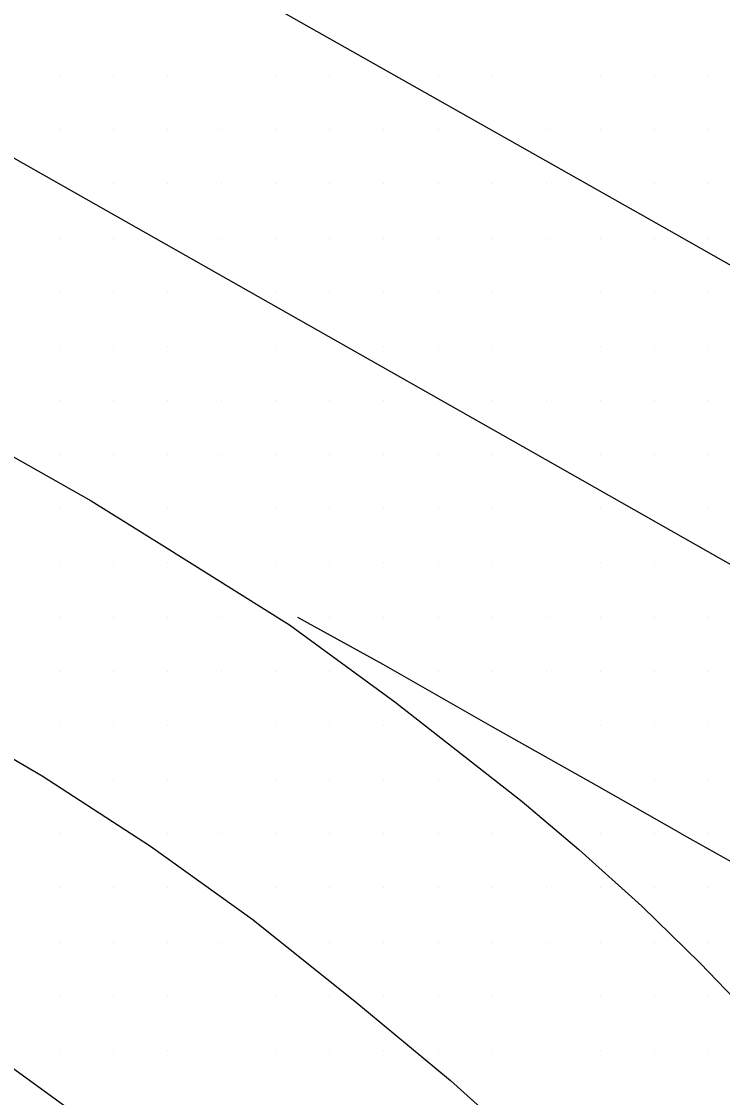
# Model space of a CAD drawing. Extents: x 1762120 to 1766775, y 709485 to 712965.
# Drawn here: x 1766084.5 to 1766116.89, y 710066.57 to 710116.25 of the extents above; entities that cross this region are included whole.
import ezdxf

# ---------------------------------------------------------------- set-up
doc = ezdxf.new("R2010")
doc.units = 0
for name, color, linetype in [('Exist DTM Scan Elevation Point', 7, 'Continuous'), ('Exist Roads EOP', 7, 'Continuous'), ('Exist Roads EOT', 7, 'Continuous')]:
    doc.layers.add(name, color=color, linetype=linetype)

msp = doc.modelspace()

# ---------------------------------------------------------------- linework, layer by layer
at = {"layer": 'Exist DTM Scan Elevation Point'}
for p, q in [((1766086.25, 710113.75), (1766086.25, 710113.75)), ((1766088.75, 710113.75), (1766088.75, 710113.75)), ((1766091.25, 710113.75), (1766091.25, 710113.75)), ((1766093.75, 710113.75), (1766093.75, 710113.75)), ((1766096.25, 710113.75), (1766096.25, 710113.75)), ((1766098.75, 710113.75), (1766098.75, 710113.75)), ((1766103.75, 710113.75), (1766103.75, 710113.75)), ((1766106.25, 710113.75), (1766106.25, 710113.75)), ((1766108.75, 710113.75), (1766108.75, 710113.75)), ((1766111.25, 710113.75), (1766111.25, 710113.75)), ((1766113.75, 710113.75), (1766113.75, 710113.75)), ((1766116.25, 710113.75), (1766116.25, 710113.75)), ((1766086.25, 710111.25), (1766086.25, 710111.25)), ((1766088.75, 710111.25), (1766088.75, 710111.25)), ((1766091.25, 710111.25), (1766091.25, 710111.25)), ((1766093.75, 710111.25), (1766093.75, 710111.25)), ((1766096.25, 710111.25), (1766096.25, 710111.25)), ((1766098.75, 710111.25), (1766098.75, 710111.25)), ((1766101.25, 710111.25), (1766101.25, 710111.25)), ((1766103.75, 710111.25), (1766103.75, 710111.25)), ((1766108.75, 710111.25), (1766108.75, 710111.25)), ((1766111.25, 710111.25), (1766111.25, 710111.25)), ((1766113.75, 710111.25), (1766113.75, 710111.25)), ((1766116.25, 710111.25), (1766116.25, 710111.25)), ((1766088.75, 710108.75), (1766088.75, 710108.75)), ((1766091.25, 710108.75), (1766091.25, 710108.75)), ((1766093.75, 710108.75), (1766093.75, 710108.75)), ((1766096.25, 710108.75), (1766096.25, 710108.75)), ((1766098.75, 710108.75), (1766098.75, 710108.75)), ((1766101.25, 710108.75), (1766101.25, 710108.75)), ((1766103.75, 710108.75), (1766103.75, 710108.75)), ((1766106.25, 710108.75), (1766106.25, 710108.75)), ((1766108.75, 710108.75), (1766108.75, 710108.75)), ((1766113.75, 710108.75), (1766113.75, 710108.75)), ((1766116.25, 710108.75), (1766116.25, 710108.75)), ((1766086.25, 710106.25), (1766086.25, 710106.25)), ((1766088.75, 710106.25), (1766088.75, 710106.25)), ((1766093.75, 710106.25), (1766093.75, 710106.25)), ((1766096.25, 710106.25), (1766096.25, 710106.25)), ((1766098.75, 710106.25), (1766098.75, 710106.25)), ((1766101.25, 710106.25), (1766101.25, 710106.25)), ((1766103.75, 710106.25), (1766103.75, 710106.25)), ((1766106.25, 710106.25), (1766106.25, 710106.25)), ((1766108.752, 710106.253), (1766108.752, 710106.253)), ((1766111.25, 710106.25), (1766111.25, 710106.25)), ((1766113.75, 710106.25), (1766113.75, 710106.25)), ((1766116.25, 710106.25), (1766116.25, 710106.25)), ((1766086.25, 710103.75), (1766086.25, 710103.75)), ((1766088.75, 710103.75), (1766088.75, 710103.75)), ((1766091.25, 710103.75), (1766091.25, 710103.75)), ((1766093.75, 710103.75), (1766093.75, 710103.75)), ((1766096.25, 710103.75), (1766096.25, 710103.75)), ((1766098.75, 710103.75), (1766098.75, 710103.75)), ((1766101.25, 710103.75), (1766101.25, 710103.75)), ((1766103.75, 710103.75), (1766103.75, 710103.75)), ((1766106.25, 710103.75), (1766106.25, 710103.75)), ((1766108.75, 710103.75), (1766108.75, 710103.75)), ((1766111.25, 710103.75), (1766111.25, 710103.75)), ((1766113.75, 710103.75), (1766113.75, 710103.75)), ((1766116.25, 710103.75), (1766116.25, 710103.75)), ((1766086.25, 710101.25), (1766086.25, 710101.25)), ((1766088.75, 710101.25), (1766088.75, 710101.25)), ((1766091.25, 710101.25), (1766091.25, 710101.25)), ((1766093.75, 710101.25), (1766093.75, 710101.25)), ((1766096.25, 710101.25), (1766096.25, 710101.25)), ((1766101.25, 710101.25), (1766101.25, 710101.25)), ((1766103.75, 710101.25), (1766103.75, 710101.25)), ((1766106.25, 710101.25), (1766106.25, 710101.25)), ((1766108.75, 710101.25), (1766108.75, 710101.25)), ((1766111.25, 710101.25), (1766111.25, 710101.25)), ((1766113.75, 710101.25), (1766113.75, 710101.25)), ((1766116.25, 710101.25), (1766116.25, 710101.25)), ((1766086.25, 710098.75), (1766086.25, 710098.75)), ((1766088.75, 710098.75), (1766088.75, 710098.75)), ((1766091.25, 710098.75), (1766091.25, 710098.75)), ((1766093.75, 710098.75), (1766093.75, 710098.75)), ((1766096.25, 710098.75), (1766096.25, 710098.75)), ((1766098.75, 710098.75), (1766098.75, 710098.75)), ((1766101.25, 710098.75), (1766101.25, 710098.75)), ((1766106.25, 710098.75), (1766106.25, 710098.75)), ((1766108.75, 710098.75), (1766108.75, 710098.75)), ((1766111.25, 710098.75), (1766111.25, 710098.75)), ((1766113.75, 710098.75), (1766113.75, 710098.75)), ((1766116.25, 710098.75), (1766116.25, 710098.75)), ((1766086.25, 710096.25), (1766086.25, 710096.25)), ((1766088.75, 710096.25), (1766088.75, 710096.25)), ((1766091.25, 710096.25), (1766091.25, 710096.25)), ((1766093.75, 710096.25), (1766093.75, 710096.25)), ((1766096.25, 710096.25), (1766096.25, 710096.25)), ((1766098.75, 710096.25), (1766098.75, 710096.25)), ((1766101.25, 710096.25), (1766101.25, 710096.25)), ((1766103.75, 710096.25), (1766103.75, 710096.25)), ((1766106.25, 710096.25), (1766106.25, 710096.25)), ((1766111.25, 710096.25), (1766111.25, 710096.25)), ((1766113.75, 710096.25), (1766113.75, 710096.25)), ((1766116.25, 710096.25), (1766116.25, 710096.25)), ((1766086.25, 710093.75), (1766086.25, 710093.75)), ((1766091.25, 710093.75), (1766091.25, 710093.75)), ((1766093.75, 710093.75), (1766093.75, 710093.75)), ((1766096.25, 710093.75), (1766096.25, 710093.75)), ((1766098.75, 710093.75), (1766098.75, 710093.75)), ((1766101.25, 710093.75), (1766101.25, 710093.75)), ((1766103.75, 710093.75), (1766103.75, 710093.75)), ((1766106.25, 710093.75), (1766106.25, 710093.75)), ((1766108.75, 710093.75), (1766108.75, 710093.75)), ((1766111.25, 710093.75), (1766111.25, 710093.75)), ((1766116.25, 710093.75), (1766116.25, 710093.75)), ((1766086.25, 710091.25), (1766086.25, 710091.25)), ((1766088.75, 710091.25), (1766088.75, 710091.25)), ((1766091.25, 710091.25), (1766091.25, 710091.25)), ((1766093.75, 710091.25), (1766093.75, 710091.25)), ((1766096.25, 710091.25), (1766096.25, 710091.25)), ((1766098.75, 710091.25), (1766098.75, 710091.25)), ((1766101.25, 710091.25), (1766101.25, 710091.25)), ((1766103.75, 710091.25), (1766103.75, 710091.25)), ((1766106.25, 710091.25), (1766106.25, 710091.25)), ((1766108.75, 710091.25), (1766108.75, 710091.25)), ((1766111.25, 710091.25), (1766111.25, 710091.25)), ((1766113.75, 710091.25), (1766113.75, 710091.25)), ((1766086.25, 710088.75), (1766086.25, 710088.75)), ((1766088.75, 710088.75), (1766088.75, 710088.75)), ((1766091.25, 710088.75), (1766091.25, 710088.75)), ((1766093.75, 710088.75), (1766093.75, 710088.75)), ((1766098.75, 710088.75), (1766098.75, 710088.75)), ((1766101.25, 710088.75), (1766101.25, 710088.75)), ((1766103.75, 710088.75), (1766103.75, 710088.75)), ((1766106.25, 710088.75), (1766106.25, 710088.75)), ((1766108.75, 710088.75), (1766108.75, 710088.75)), ((1766111.25, 710088.75), (1766111.25, 710088.75)), ((1766113.75, 710088.75), (1766113.75, 710088.75)), ((1766116.25, 710088.75), (1766116.25, 710088.75)), ((1766086.25, 710086.25), (1766086.25, 710086.25)), ((1766088.75, 710086.25), (1766088.75, 710086.25)), ((1766091.25, 710086.25), (1766091.25, 710086.25)), ((1766093.75, 710086.25), (1766093.75, 710086.25)), ((1766096.25, 710086.25), (1766096.25, 710086.25)), ((1766098.75, 710086.25), (1766098.75, 710086.25)), ((1766103.75, 710086.25), (1766103.75, 710086.25)), ((1766106.25, 710086.25), (1766106.25, 710086.25)), ((1766108.75, 710086.25), (1766108.75, 710086.25)), ((1766111.25, 710086.25), (1766111.25, 710086.25)), ((1766113.75, 710086.25), (1766113.75, 710086.25)), ((1766116.25, 710086.25), (1766116.25, 710086.25)), ((1766086.25, 710083.75), (1766086.25, 710083.75)), ((1766088.75, 710083.75), (1766088.75, 710083.75)), ((1766091.25, 710083.75), (1766091.25, 710083.75)), ((1766093.75, 710083.75), (1766093.75, 710083.75)), ((1766096.25, 710083.75), (1766096.25, 710083.75)), ((1766098.75, 710083.75), (1766098.75, 710083.75)), ((1766101.25, 710083.75), (1766101.25, 710083.75)), ((1766108.75, 710083.75), (1766108.75, 710083.75)), ((1766111.25, 710083.75), (1766111.25, 710083.75)), ((1766113.75, 710083.75), (1766113.75, 710083.75)), ((1766116.25, 710083.75), (1766116.25, 710083.75)), ((1766088.75, 710081.25), (1766088.75, 710081.25)), ((1766091.25, 710081.25), (1766091.25, 710081.25)), ((1766093.75, 710081.25), (1766093.75, 710081.25)), ((1766096.25, 710081.25), (1766096.25, 710081.25)), ((1766098.75, 710081.25), (1766098.75, 710081.25)), ((1766101.25, 710081.25), (1766101.25, 710081.25)), ((1766103.75, 710081.25), (1766103.75, 710081.25)), ((1766108.75, 710081.25), (1766108.75, 710081.25)), ((1766113.75, 710081.25), (1766113.75, 710081.25)), ((1766116.25, 710081.25), (1766116.25, 710081.25)), ((1766086.25, 710078.75), (1766086.25, 710078.75)), ((1766091.25, 710078.75), (1766091.25, 710078.75)), ((1766093.75, 710078.75), (1766093.75, 710078.75)), ((1766096.25, 710078.75), (1766096.25, 710078.75)), ((1766098.75, 710078.75), (1766098.75, 710078.75)), ((1766101.25, 710078.75), (1766101.25, 710078.75)), ((1766103.75, 710078.75), (1766103.75, 710078.75)), ((1766106.25, 710078.75), (1766106.25, 710078.75)), ((1766111.25, 710078.75), (1766111.25, 710078.75)), ((1766113.75, 710078.75), (1766113.75, 710078.75)), ((1766116.25, 710078.75), (1766116.25, 710078.75)), ((1766086.25, 710076.25), (1766086.25, 710076.25)), ((1766088.75, 710076.25), (1766088.75, 710076.25)), ((1766091.25, 710076.25), (1766091.25, 710076.25)), ((1766096.25, 710076.25), (1766096.25, 710076.25)), ((1766098.75, 710076.25), (1766098.75, 710076.25)), ((1766101.25, 710076.25), (1766101.25, 710076.25)), ((1766103.75, 710076.25), (1766103.75, 710076.25)), ((1766106.25, 710076.25), (1766106.25, 710076.25)), ((1766108.75, 710076.25), (1766108.75, 710076.25)), ((1766111.25, 710076.25), (1766111.25, 710076.25)), ((1766113.75, 710076.25), (1766113.75, 710076.25)), ((1766116.25, 710076.25), (1766116.25, 710076.25)), ((1766086.25, 710073.75), (1766086.25, 710073.75)), ((1766088.75, 710073.75), (1766088.75, 710073.75)), ((1766091.25, 710073.75), (1766091.25, 710073.75)), ((1766093.75, 710073.75), (1766093.75, 710073.75)), ((1766098.75, 710073.75), (1766098.75, 710073.75)), ((1766101.25, 710073.75), (1766101.25, 710073.75)), ((1766103.75, 710073.75), (1766103.75, 710073.75)), ((1766106.25, 710073.75), (1766106.25, 710073.75)), ((1766108.75, 710073.75), (1766108.75, 710073.75)), ((1766111.25, 710073.75), (1766111.25, 710073.75)), ((1766113.75, 710073.75), (1766113.75, 710073.75)), ((1766116.25, 710073.75), (1766116.25, 710073.75)), ((1766086.25, 710071.25), (1766086.25, 710071.25)), ((1766088.75, 710071.25), (1766088.75, 710071.25)), ((1766091.25, 710071.25), (1766091.25, 710071.25)), ((1766093.75, 710071.25), (1766093.75, 710071.25)), ((1766096.25, 710071.25), (1766096.25, 710071.25)), ((1766098.75, 710071.25), (1766098.75, 710071.25)), ((1766101.25, 710071.25), (1766101.25, 710071.25)), ((1766103.75, 710071.25), (1766103.75, 710071.25)), ((1766106.25, 710071.25), (1766106.25, 710071.25)), ((1766108.75, 710071.25), (1766108.75, 710071.25)), ((1766111.25, 710071.25), (1766111.25, 710071.25)), ((1766113.75, 710071.25), (1766113.75, 710071.25)), ((1766116.25, 710071.25), (1766116.25, 710071.25)), ((1766086.25, 710068.75), (1766086.25, 710068.75)), ((1766088.75, 710068.75), (1766088.75, 710068.75)), ((1766091.25, 710068.75), (1766091.25, 710068.75)), ((1766093.75, 710068.75), (1766093.75, 710068.75)), ((1766096.25, 710068.75), (1766096.25, 710068.75)), ((1766098.75, 710068.75), (1766098.75, 710068.75)), ((1766101.25, 710068.75), (1766101.25, 710068.75)), ((1766103.75, 710068.75), (1766103.75, 710068.75)), ((1766106.25, 710068.75), (1766106.25, 710068.75)), ((1766108.75, 710068.75), (1766108.75, 710068.75)), ((1766111.25, 710068.75), (1766111.25, 710068.75)), ((1766113.75, 710068.75), (1766113.75, 710068.75)), ((1766116.25, 710068.75), (1766116.25, 710068.75))]:
    msp.add_line(p, q, dxfattribs=at)
at = {"layer": 'Exist Roads EOP'}
msp.add_lwpolyline([(1766010.251, 710110.967), (1766023.368, 710103.692), (1766036.388, 710096.381), (1766049.464, 710089.027), (1766062.436, 710081.549), (1766075.331, 710073.887), (1766083.862, 710068.105), (1766090.582, 710063.218), (1766096.623, 710058.065), (1766100.428, 710054.545), (1766102.333, 710052.747)], dxfattribs=at)
at = {"layer": 'Exist Roads EOT'}
for points in [[(1765865.816, 710246.822), (1765880.396, 710238.926), (1765893.801, 710231.585), (1765904.537, 710225.442), (1765921.93, 710215.688), (1765949.65, 710199.952), (1765974.936, 710185.589), (1766003.454, 710169.389), (1766018.818, 710160.747), (1766053.428, 710141.183), (1766063.536, 710135.357), (1766079.705, 710126.204), (1766114.763, 710106.422), (1766126.988, 710099.493)], [(1765856.712, 710238.409), (1765882.783, 710223.806), (1765891.469, 710218.902), (1765899.944, 710214.14), (1765935.194, 710194.223), (1765955.977, 710182.431), (1765979.988, 710168.811), (1766013.753, 710149.744), (1766047.065, 710130.906), (1766078.47, 710113.148), (1766108.131, 710096.362), (1766120.887, 710089.127)], [(1765846.611, 710230.164), (1765871.962, 710215.946), (1765880.916, 710210.876), (1765895.026, 710202.934), (1765917.857, 710190.111), (1765948.058, 710173.087), (1765981.3, 710154.358), (1766009.281, 710138.551), (1766044.11, 710118.82), (1766069.074, 710104.658), (1766087.722, 710094.123), (1766090.985, 710092.082), (1766096.878, 710088.396), (1766101.754, 710084.835), (1766107.633, 710080.235), (1766110.247, 710078.019), (1766113.167, 710075.404)], [(1765838.858, 710220.754), (1765849.507, 710214.756), (1765864.864, 710206.046), (1765878.066, 710198.693), (1765891.516, 710191.071), (1765901.573, 710185.421), (1765911.773, 710179.62), (1765945.603, 710160.651), (1765980.423, 710141.051), (1766004.576, 710127.531), (1766041.315, 710106.78), (1766063.18, 710094.382), (1766075.614, 710087.182), (1766085.451, 710081.425), (1766090.461, 710078.177), (1766095.139, 710074.82), (1766099.906, 710071.017), (1766104.33, 710067.365), (1766107.229, 710064.744)], [(1766114.995, 710078.738), (1766111.069, 710080.976), (1766106.278, 710083.663), (1766101.213, 710086.564), (1766097.274, 710088.737)], [(1766114.995, 710078.738), (1766124.618, 710073.362), (1766138.116, 710065.8), (1766155.25, 710056.065)], [(1766113.167, 710075.404), (1766115.858, 710072.771), (1766119.022, 710069.498), (1766123.363, 710064.42), (1766126.077, 710061.02), (1766126.972, 710059.818), (1766129.618, 710055.714), (1766132.967, 710050.079), (1766135.898, 710044.344), (1766138.422, 710037.7)]]:
    msp.add_lwpolyline(points, dxfattribs=at)

doc.saveas('drawing.dxf')
